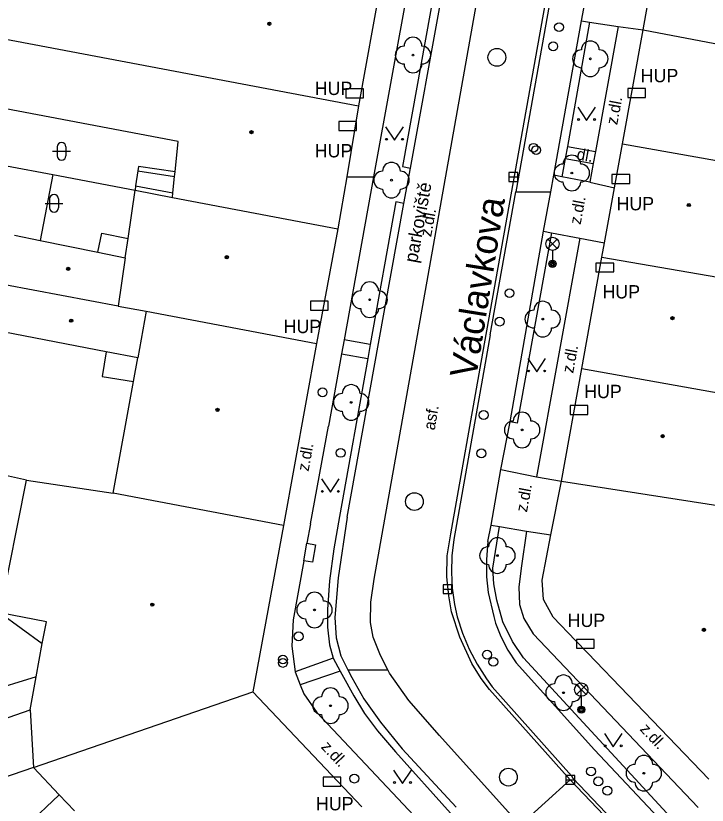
# Model space of a CAD drawing. Extents: x -596229 to -595156, y -1161237 to -1159376.
# Drawn here: x -596091.46 to -596052.55, y -1160487.44 to -1160443.01 of the extents above; entities that cross this region are included whole.
import ezdxf

# ---------------------------------------------------------------- set-up
doc = ezdxf.new("R2010")
doc.units = 0
for name, color, linetype in [('DOP - rozhrani ploch obecne', 7, 'Continuous'), ('Level 22', 7, 'Continuous'), ('Level 24', 7, 'Continuous'), ('Level 27', 7, 'Continuous'), ('Level 28', 7, 'Continuous'), ('Level 31', 7, 'Continuous'), ('Level 33', 7, 'Continuous'), ('Level 36', 7, 'Continuous'), ('Level 39', 7, 'Continuous'), ('Nazvy ulic', 7, 'Continuous'), ('slaboproud - povrch.  znaky a tel. budka skut. velikost', 7, 'Continuous'), ('Specificka linie pasportu komunikaci', 7, 'Continuous'), ('TM - budovy zdene_ betonove - VP', 7, 'Continuous'), ('TM - chodniky - VP', 7, 'Continuous'), ('TM - komunikace - VP', 7, 'Continuous'), ('TM - letecke snimky - pomocna linie', 7, 'Continuous'), ('TM - popis objektu', 7, 'Continuous'), ('TM - popis povrchu', 7, 'Continuous'), ('TM - poznamka', 7, 'Continuous'), ('TM - rozhrani mezi zpev. plochami mezi sebou - VP', 7, 'Continuous'), ('TM - rozhrani ploch obecne - VP', 7, 'Continuous')]:
    doc.layers.add(name, color=color, linetype=linetype)

msp = doc.modelspace()

# ---------------------------------------------------------------- linework, layer by layer
at = {"layer": 'DOP - rozhrani ploch obecne'}
for points in [[(-596091.98, -1160451.45), (-596089.37, -1160451.95)], [(-596089.37, -1160451.95), (-596084.75, -1160452.83)], [(-596090.86, -1160469.14), (-596093.92, -1160468.47)]]:
    msp.add_lwpolyline(points, dxfattribs=at)
at = {"layer": 'Level 22'}
for centre in [(-596069.11, -1160445.22), (-596059.13, -1160445.43), (-596060.17, -1160451.86), (-596070.32, -1160452.26), (-596071.55, -1160458.99), (-596061.81, -1160460.08), (-596072.59, -1160464.77), (-596062.97, -1160466.32), (-596064.36, -1160473.39), (-596074.65, -1160476.45), (-596060.64, -1160481.11), (-596073.75, -1160481.84), (-596056.12, -1160485.64)]:
    msp.add_circle(centre, 0.05, dxfattribs=at)
for centre, start, end in [((-596069.11, -1160444.72), 0, 180), ((-596059.13, -1160444.93), 0, 180), ((-596069.61, -1160445.22), 90, 270), ((-596068.61, -1160445.22), 270, 90), ((-596059.63, -1160445.43), 90, 270), ((-596058.63, -1160445.43), 270, 90), ((-596069.11, -1160445.72), 180, 0), ((-596059.13, -1160445.93), 180, 0), ((-596060.17, -1160451.36), 0, 180), ((-596070.32, -1160451.76), 0, 180), ((-596060.67, -1160451.86), 90, 270), ((-596059.67, -1160451.86), 270, 90), ((-596070.82, -1160452.26), 90, 270), ((-596069.82, -1160452.26), 270, 90), ((-596060.17, -1160452.36), 180, 0), ((-596070.32, -1160452.76), 180, 0), ((-596071.55, -1160458.49), 0, 180), ((-596072.05, -1160458.99), 90, 270), ((-596071.05, -1160458.99), 270, 90), ((-596061.81, -1160459.58), 0, 180), ((-596071.55, -1160459.49), 180, 0), ((-596062.31, -1160460.08), 90, 270), ((-596061.31, -1160460.08), 270, 90), ((-596061.81, -1160460.58), 180, 0), ((-596072.59, -1160464.27), 0, 180), ((-596073.09, -1160464.77), 90, 270), ((-596072.09, -1160464.77), 270, 90), ((-596072.59, -1160465.27), 180, 0), ((-596062.97, -1160465.82), 0, 180), ((-596063.47, -1160466.32), 90, 270), ((-596062.47, -1160466.32), 270, 90), ((-596062.97, -1160466.82), 180, 0), ((-596064.36, -1160472.89), 0, 180), ((-596064.86, -1160473.39), 90, 270), ((-596063.86, -1160473.39), 270, 90), ((-596064.36, -1160473.89), 180, 0), ((-596074.65, -1160475.95), 0, 180), ((-596075.15, -1160476.45), 90, 270), ((-596074.15, -1160476.45), 270, 90), ((-596074.65, -1160476.95), 180, 0), ((-596060.64, -1160480.61), 0, 180), ((-596073.75, -1160481.34), 0, 180), ((-596061.14, -1160481.11), 90, 270), ((-596060.14, -1160481.11), 270, 90), ((-596074.25, -1160481.84), 90, 270), ((-596073.25, -1160481.84), 270, 90), ((-596060.64, -1160481.61), 180, 0), ((-596073.75, -1160482.34), 180, 0), ((-596056.12, -1160485.14), 0, 180), ((-596056.62, -1160485.64), 90, 270), ((-596055.62, -1160485.64), 270, 90), ((-596056.12, -1160486.14), 180, 0)]:
    msp.add_arc(centre, 0.5, start, end, dxfattribs=at)
at = {"layer": 'Level 24'}
for points in [[(-596072.898, -1160447.629), (-596071.898, -1160447.629), (-596071.898, -1160447.129), (-596072.898, -1160447.129)], [(-596057.028, -1160447.609), (-596056.028, -1160447.609), (-596056.028, -1160447.109), (-596057.028, -1160447.109)], [(-596073.288, -1160449.459), (-596072.288, -1160449.459), (-596072.288, -1160448.959), (-596073.288, -1160448.959)], [(-596057.918, -1160452.449), (-596056.918, -1160452.449), (-596056.918, -1160451.949), (-596057.918, -1160451.949)], [(-596058.818, -1160457.429), (-596057.818, -1160457.429), (-596057.818, -1160456.929), (-596058.818, -1160456.929)], [(-596074.878, -1160459.579), (-596073.878, -1160459.579), (-596073.878, -1160459.079), (-596074.878, -1160459.079)], [(-596060.268, -1160465.449), (-596059.268, -1160465.449), (-596059.268, -1160464.949), (-596060.268, -1160464.949)], [(-596059.918, -1160478.609), (-596058.918, -1160478.609), (-596058.918, -1160478.109), (-596059.918, -1160478.109)], [(-596074.168, -1160486.359), (-596073.168, -1160486.359), (-596073.168, -1160485.859), (-596074.168, -1160485.859)]]:
    msp.add_lwpolyline(points, close=True, dxfattribs=at)
at = {"layer": 'Level 27'}
for p, q in [((-596063.71, -1160452.08), (-596063.21, -1160452.08)), ((-596067.42, -1160475.28), (-596066.92, -1160475.28)), ((-596060.51, -1160486.01), (-596060.01, -1160486.01))]:
    msp.add_line(p, q, dxfattribs=at)
for points in [[(-596063.71, -1160452.33), (-596063.21, -1160452.33), (-596063.21, -1160451.83), (-596063.71, -1160451.83)], [(-596067.42, -1160475.53), (-596066.92, -1160475.53), (-596066.92, -1160475.03), (-596067.42, -1160475.03)], [(-596060.51, -1160486.26), (-596060.01, -1160486.26), (-596060.01, -1160485.76), (-596060.51, -1160485.76)]]:
    msp.add_lwpolyline(points, close=True, dxfattribs=at)
for centre in [(-596064.39, -1160445.35), (-596069.03, -1160470.35), (-596063.74, -1160485.86)]:
    msp.add_circle(centre, 0.5, dxfattribs=at)
at = {"layer": 'Level 28'}
for centre in [(-596060.89, -1160443.65), (-596061.22, -1160444.73), (-596062.33, -1160450.44), (-596062.18, -1160450.57), (-596063.68, -1160458.62), (-596064.23, -1160460.22), (-596074.2, -1160464.2), (-596065.13, -1160465.48), (-596065.26, -1160467.64), (-596064.94, -1160478.97), (-596076.43, -1160479.24), (-596064.59, -1160479.37), (-596076.43, -1160479.43), (-596059.09, -1160485.54), (-596072.41, -1160485.94), (-596058.68, -1160486.1), (-596058.17, -1160486.62)]:
    msp.add_circle(centre, 0.25, dxfattribs=at)
at = {"layer": 'Level 31'}
for centre in [(-596073.18, -1160467.61), (-596075.54, -1160477.94)]:
    msp.add_circle(centre, 0.25, dxfattribs=at)
at = {"layer": 'Level 33'}
for p, q in [((-596061.525, -1160456.11), (-596060.995, -1160455.58)), ((-596061.525, -1160455.58), (-596060.995, -1160456.11)), ((-596061.26, -1160456.22), (-596061.26, -1160456.97)), ((-596059.905, -1160481.2), (-596059.375, -1160480.67)), ((-596059.905, -1160480.67), (-596059.375, -1160481.2)), ((-596059.64, -1160481.31), (-596059.64, -1160482.06))]:
    msp.add_line(p, q, dxfattribs=at)
for centre, radius in [((-596061.26, -1160455.845), 0.375), ((-596061.26, -1160456.97), 0.2), ((-596061.26, -1160456.97), 0.145), ((-596061.26, -1160456.97), 0.0876), ((-596059.64, -1160480.935), 0.375), ((-596059.64, -1160482.06), 0.2), ((-596059.64, -1160482.06), 0.145), ((-596059.64, -1160482.06), 0.0876)]:
    msp.add_circle(centre, radius, dxfattribs=at)
at = {"layer": 'Level 36'}
for p, q in [((-596089.386, -1160450.636), (-596088.386, -1160450.636)), ((-596089.136, -1160450.386), (-596089.136, -1160450.886)), ((-596088.636, -1160450.386), (-596088.636, -1160450.886)), ((-596089.556, -1160453.316), (-596089.556, -1160453.816)), ((-596089.056, -1160453.316), (-596089.056, -1160453.816)), ((-596089.806, -1160453.566), (-596088.806, -1160453.566))]:
    msp.add_line(p, q, dxfattribs=at)
for points in [[(-596059.84, -1160448.15), (-596059.34, -1160448.9), (-596058.84, -1160448.15)], [(-596070.65, -1160449.26), (-596070.15, -1160450.01), (-596069.65, -1160449.26)], [(-596062.65, -1160462.3), (-596062.15, -1160463.05), (-596061.65, -1160462.3)], [(-596074.26, -1160469.08), (-596073.76, -1160469.83), (-596073.26, -1160469.08)], [(-596058.34, -1160483.4), (-596057.84, -1160484.15), (-596057.34, -1160483.4)], [(-596070.2, -1160485.46), (-596069.7, -1160486.21), (-596069.2, -1160485.46)]]:
    msp.add_lwpolyline(points, dxfattribs=at)
for centre in [(-596059.79, -1160448.85), (-596058.891, -1160448.85), (-596070.6, -1160449.96), (-596069.701, -1160449.96), (-596062.6, -1160463), (-596061.701, -1160463), (-596074.21, -1160469.78), (-596073.311, -1160469.78), (-596058.29, -1160484.1), (-596057.391, -1160484.1), (-596070.15, -1160486.16), (-596069.251, -1160486.16)]:
    msp.add_circle(centre, 0.05, dxfattribs=at)
for centre, start, end in [((-596088.886, -1160450.386), 0, 180), ((-596088.886, -1160450.886), 180, 0), ((-596089.306, -1160453.316), 0, 180), ((-596089.306, -1160453.816), 180, 0)]:
    msp.add_arc(centre, 0.25, start, end, dxfattribs=at)
at = {"layer": 'Level 39'}
for centre, radius in [((-596077.19, -1160443.46), 0.09), ((-596077.19, -1160443.46), 0.0398), ((-596078.2, -1160449.56), 0.09), ((-596078.2, -1160449.56), 0.0398), ((-596053.59, -1160453.66), 0.09), ((-596053.59, -1160453.66), 0.0398), ((-596079.59, -1160456.6), 0.09), ((-596079.59, -1160456.6), 0.0398), ((-596088.51, -1160457.25), 0.09), ((-596088.51, -1160457.25), 0.0398), ((-596054.51, -1160460.03), 0.09), ((-596054.51, -1160460.03), 0.0398), ((-596088.34, -1160460.17), 0.09), ((-596088.34, -1160460.17), 0.0398), ((-596080.11, -1160465.19), 0.09), ((-596080.11, -1160465.19), 0.0398), ((-596055.06, -1160466.67), 0.09), ((-596055.06, -1160466.67), 0.0398), ((-596083.78, -1160476.15), 0.09), ((-596083.78, -1160476.15), 0.0398), ((-596052.74, -1160477.57), 0.09), ((-596052.74, -1160477.57), 0.0398)]:
    msp.add_circle(centre, radius, dxfattribs=at)
at = {"layer": 'slaboproud - povrch.  znaky a tel. budka skut. velikost'}
for points in [[(-596075.08, -1160472.7), (-596074.59, -1160472.78), (-596074.76, -1160473.77), (-596075.25, -1160473.68)], [(-596075.25, -1160473.68), (-596075.08, -1160472.7)]]:
    msp.add_lwpolyline(points, dxfattribs=at)
at = {"layer": 'Specificka linie pasportu komunikaci'}
for points in [[(-596058.82, -1160427.67), (-596061.55, -1160442.95), (-596063.32, -1160452.92)], [(-596072.84, -1160452.07), (-596071.33, -1160452.07)], [(-596064.76, -1160460.97), (-596063.32, -1160452.92)], [(-596063.32, -1160452.92), (-596061.36, -1160452.92)], [(-596064.76, -1160460.97), (-596065.04, -1160462.56), (-596066.81, -1160472.49), (-596066.92, -1160473.4), (-596066.95, -1160474.32), (-596066.9, -1160475.23), (-596066.78, -1160476.14), (-596066.62, -1160476.84), (-596066.32, -1160477.76), (-596065.94, -1160478.65), (-596065.5, -1160479.51), (-596064.98, -1160480.32), (-596064.65, -1160480.78), (-596060.19, -1160485.79), (-596060.11, -1160485.91), (-596057.52, -1160488.64)], [(-596071.52, -1160461.51), (-596071.66, -1160462.29)], [(-596072.78, -1160479.82), (-596070.53, -1160479.82)], [(-596063.08, -1160488.56), (-596060.26, -1160486.01)]]:
    msp.add_lwpolyline(points, dxfattribs=at)
at = {"layer": 'TM - budovy zdene_ betonove - VP'}
for points in [[(-596056.16, -1160443.8), (-596055.63, -1160440.84)], [(-596070.92, -1160441.12), (-596072.18, -1160448.08)], [(-596093.52, -1160444.04), (-596072.18, -1160448.08)], [(-596057.33, -1160450.22), (-596056.16, -1160443.8)], [(-596056.16, -1160443.8), (-596047.79, -1160445.4)], [(-596082.32, -1160450.08), (-596092.44, -1160448.18)], [(-596072.18, -1160448.08), (-596072.84, -1160452.07)], [(-596082.5, -1160451.8), (-596082.32, -1160450.08)], [(-596057.78, -1160452.69), (-596057.33, -1160450.22)], [(-596057.33, -1160450.22), (-596049.06, -1160451.68)], [(-596082.62, -1160452.98), (-596082.53, -1160452.05)], [(-596082.53, -1160452.05), (-596082.5, -1160451.8)], [(-596072.84, -1160452.07), (-596073.33, -1160455)], [(-596085.14, -1160455.55), (-596084.75, -1160452.83)], [(-596084.75, -1160452.83), (-596082.65, -1160453.23)], [(-596058.33, -1160455.79), (-596057.78, -1160452.69)], [(-596082.65, -1160453.23), (-596082.62, -1160452.98)], [(-596082.65, -1160453.23), (-596073.33, -1160455)], [(-596073.33, -1160455), (-596074.54, -1160461.45)], [(-596091.53, -1160455.36), (-596090.08, -1160455.66)], [(-596085.3, -1160456.64), (-596085.14, -1160455.55)], [(-596090.08, -1160455.66), (-596086.84, -1160456.32)], [(-596058.48, -1160456.6), (-596058.33, -1160455.79)], [(-596086.84, -1160456.32), (-596085.3, -1160456.64)], [(-596085.3, -1160456.64), (-596085.7, -1160459.35)], [(-596059.61, -1160462.86), (-596058.48, -1160456.6)], [(-596058.48, -1160456.6), (-596049.78, -1160458.1)], [(-596085.7, -1160459.35), (-596092.07, -1160458.15)], [(-596085.7, -1160459.35), (-596084.13, -1160459.64)], [(-596084.13, -1160459.64), (-596084.6, -1160462.27)], [(-596084.13, -1160459.64), (-596074.54, -1160461.45)], [(-596086.37, -1160461.93), (-596092.69, -1160460.7)], [(-596074.54, -1160461.45), (-596076.39, -1160471.69)], [(-596084.6, -1160462.27), (-596086.37, -1160461.93)], [(-596084.84, -1160463.6), (-596084.6, -1160462.27)], [(-596060.76, -1160469.2), (-596059.61, -1160462.86)], [(-596059.61, -1160462.86), (-596050.69, -1160464.46)], [(-596085.98, -1160469.87), (-596084.84, -1160463.6)], [(-596092.33, -1160476.62), (-596090.86, -1160469.14)], [(-596090.86, -1160469.14), (-596085.98, -1160469.87)], [(-596061.35, -1160472.22), (-596060.76, -1160469.2)], [(-596060.76, -1160469.2), (-596051.71, -1160470.61)], [(-596076.39, -1160471.69), (-596085.98, -1160469.87)], [(-596076.39, -1160471.69), (-596078.13, -1160481.06)], [(-596061.85, -1160474.77), (-596061.35, -1160472.22)], [(-596061.77, -1160475.87), (-596061.85, -1160474.77)], [(-596061.22, -1160476.85), (-596061.77, -1160475.87)], [(-596089.74, -1160477.11), (-596092.33, -1160476.62)], [(-596052.46, -1160485.98), (-596059.27, -1160478.89), (-596059.96, -1160478.17), (-596061.22, -1160476.85)], [(-596089.97, -1160478.34), (-596089.74, -1160477.11)], [(-596090.31, -1160480.21), (-596089.97, -1160478.34)], [(-596090.65, -1160482.08), (-596090.31, -1160480.21)], [(-596090.46, -1160485.31), (-596078.13, -1160481.06)], [(-596078.13, -1160481.06), (-596071.99, -1160487.53)], [(-596097.06, -1160484.3), (-596090.65, -1160482.08)], [(-596090.65, -1160482.08), (-596090.46, -1160485.31)], [(-596090.46, -1160485.31), (-596096.37, -1160487.35)], [(-596089.01, -1160486.85), (-596090.46, -1160485.31)], [(-596089.01, -1160486.85), (-596092.68, -1160490.31)], [(-596088.15, -1160487.76), (-596089.01, -1160486.85)]]:
    msp.add_lwpolyline(points, dxfattribs=at)
at = {"layer": 'TM - chodniky - VP'}
for points in [[(-596069.35, -1160441.13), (-596071.33, -1160452.07)], [(-596059.62, -1160443.29), (-596059.17, -1160443.36)], [(-596059.17, -1160443.36), (-596057.57, -1160443.62)], [(-596057.57, -1160443.62), (-596058.85, -1160450.64)], [(-596060.42, -1160450.36), (-596058.85, -1160450.64)], [(-596058.85, -1160450.64), (-596058.97, -1160451.33)], [(-596060.54, -1160451.04), (-596058.97, -1160451.33)], [(-596058.97, -1160451.33), (-596059.16, -1160452.38)], [(-596060.73, -1160452.07), (-596061.19, -1160451.98)], [(-596071.33, -1160452.07), (-596072.99, -1160461.25)], [(-596059.16, -1160452.38), (-596060.73, -1160452.07)], [(-596061.76, -1160455.13), (-596061.32, -1160455.22)], [(-596059.73, -1160455.53), (-596062.16, -1160468.96)], [(-596061.32, -1160455.22), (-596059.73, -1160455.53)], [(-596072.99, -1160461.25), (-596073.13, -1160462.03)], [(-596073.13, -1160462.03), (-596073.87, -1160466.11)], [(-596074.88, -1160471.61), (-596073.87, -1160466.11)], [(-596064.16, -1160468.55), (-596062.16, -1160468.96)], [(-596074.88, -1160471.61), (-596075.08, -1160472.7)], [(-596064.72, -1160471.68), (-596064.24, -1160471.76)], [(-596064.24, -1160471.76), (-596062.73, -1160472.02)], [(-596062.73, -1160472.02), (-596063.01, -1160473.96), (-596063.15, -1160475.15), (-596063.12, -1160476.14), (-596062.88, -1160476.94), (-596062.34, -1160477.79), (-596053.07, -1160487.57)], [(-596075.25, -1160473.68), (-596075.85, -1160477.01), (-596075.92, -1160478.49), (-596075.74, -1160479.94)], [(-596073.61, -1160479.16), (-596075.74, -1160479.94)], [(-596073.21, -1160479.89), (-596075.46, -1160480.67)], [(-596075.46, -1160480.67), (-596075.26, -1160481.18), (-596074.53, -1160482.23), (-596068.14, -1160489)]]:
    msp.add_lwpolyline(points, dxfattribs=at)
at = {"layer": 'TM - komunikace - VP'}
for points in [[(-596059.62, -1160443.29), (-596059.05, -1160440.19)], [(-596069.25, -1160451.58), (-596067.59, -1160442.39), (-596067.41, -1160441.48)], [(-596061.19, -1160451.98), (-596059.62, -1160443.29)], [(-596069.63, -1160453.57), (-596069.25, -1160451.58)], [(-596061.36, -1160452.92), (-596061.19, -1160451.98)], [(-596061.76, -1160455.13), (-596061.36, -1160452.92)], [(-596072.81, -1160471.23), (-596071.06, -1160461.45), (-596069.63, -1160453.57)], [(-596063.64, -1160465.86), (-596061.76, -1160455.13)], [(-596064.16, -1160468.55), (-596063.64, -1160465.86)], [(-596064.72, -1160471.68), (-596064.16, -1160468.55)], [(-596072.81, -1160471.23), (-596073.32, -1160474.65), (-596073.51, -1160476.88), (-596073.44, -1160478.02)], [(-596064.89, -1160472.6), (-596064.72, -1160471.68)], [(-596064.89, -1160472.6), (-596064.98, -1160473.62), (-596064.97, -1160474.58), (-596064.88, -1160475.46), (-596064.56, -1160476.82), (-596064.46, -1160477.2), (-596064.17, -1160477.95), (-596063.77, -1160478.72), (-596063.31, -1160479.42)], [(-596073.44, -1160478.02), (-596073.17, -1160479.03), (-596072.78, -1160479.82)], [(-596063.31, -1160479.42), (-596058.89, -1160484.32)], [(-596072.78, -1160479.82), (-596072.56, -1160480.26), (-596071.87, -1160481.46), (-596070.93, -1160482.76), (-596069.72, -1160484.26), (-596066.69, -1160487.55)], [(-596054.99, -1160488.46), (-596058.89, -1160484.32)]]:
    msp.add_lwpolyline(points, dxfattribs=at)
at = {"layer": 'TM - letecke snimky - pomocna linie'}
msp.add_lwpolyline([(-596089.37, -1160451.95), (-596090.08, -1160455.66)], dxfattribs=at)
at = {"layer": 'TM - rozhrani mezi zpev. plochami mezi sebou - VP'}
msp.add_lwpolyline([(-596075.74, -1160479.94), (-596075.46, -1160480.67)], dxfattribs=at)
at = {"layer": 'TM - rozhrani ploch obecne - VP'}
for points in [[(-596070.53, -1160479.82), (-596070.94, -1160479.01), (-596071.36, -1160477.99), (-596071.51, -1160477.16), (-596071.49, -1160476.01), (-596071.29, -1160474.71), (-596065.46, -1160441.89), (-596062.57, -1160425.81)], [(-596060.26, -1160486.01), (-596064.81, -1160480.93), (-596065.28, -1160480.3), (-596065.8, -1160479.47), (-596066.48, -1160477.99), (-596066.94, -1160476.55), (-596067.09, -1160475.66), (-596067.2, -1160474.58), (-596067.18, -1160473.41), (-596066.99, -1160472.17), (-596065.27, -1160462.53), (-596061.77, -1160442.92), (-596058.89, -1160427), (-596058.7, -1160427.03)], [(-596067.88, -1160441.4), (-596069.7, -1160451.5), (-596069.25, -1160451.58)], [(-596059.17, -1160443.36), (-596060.42, -1160450.36)], [(-596057.57, -1160443.62), (-596056.16, -1160443.8)], [(-596060.42, -1160450.36), (-596060.54, -1160451.04)], [(-596060.54, -1160451.04), (-596060.73, -1160452.07)], [(-596082.5, -1160451.8), (-596084.56, -1160451.49), (-596084.59, -1160451.74)], [(-596084.59, -1160451.74), (-596084.72, -1160452.58)], [(-596084.59, -1160451.74), (-596082.53, -1160452.05)], [(-596059.16, -1160452.38), (-596057.78, -1160452.69)], [(-596084.72, -1160452.58), (-596084.75, -1160452.83)], [(-596084.72, -1160452.58), (-596082.62, -1160452.98)], [(-596069.63, -1160453.57), (-596070.07, -1160453.49), (-596071.52, -1160461.51)], [(-596086.84, -1160456.32), (-596086.62, -1160455.24), (-596085.14, -1160455.55)], [(-596061.32, -1160455.22), (-596063.25, -1160465.93), (-596063.64, -1160465.86)], [(-596059.73, -1160455.53), (-596058.33, -1160455.79)], [(-596071.52, -1160461.51), (-596072.99, -1160461.25)], [(-596086.37, -1160461.93), (-596086.6, -1160463.32)], [(-596073.13, -1160462.03), (-596071.66, -1160462.29)], [(-596071.66, -1160462.29), (-596073.25, -1160471.2), (-596073.56, -1160473.02), (-596073.8, -1160474.82), (-596073.93, -1160476.43), (-596073.93, -1160477.41), (-596073.8, -1160478.42), (-596073.61, -1160479.16)], [(-596086.6, -1160463.32), (-596084.84, -1160463.6)], [(-596062.16, -1160468.96), (-596060.76, -1160469.2)], [(-596054.15, -1160488.62), (-596062.9, -1160479.14), (-596063.52, -1160478.23), (-596064.06, -1160477.12), (-596064.39, -1160475.9), (-596064.56, -1160474.98), (-596064.62, -1160474.1), (-596064.24, -1160471.76)], [(-596062.73, -1160472.02), (-596061.35, -1160472.22)], [(-596092.33, -1160476.62), (-596089.97, -1160478.34)], [(-596073.61, -1160479.16), (-596073.21, -1160479.89)], [(-596073.21, -1160479.89), (-596073.11, -1160480.07), (-596072.44, -1160481.29), (-596071.83, -1160482.27), (-596071.11, -1160483.25), (-596070.09, -1160484.44), (-596067, -1160487.89)], [(-596070.44, -1160480), (-596070.53, -1160479.82)], [(-596063.08, -1160488.56), (-596067.62, -1160483.52), (-596069.34, -1160481.55), (-596070.44, -1160480)], [(-596090.31, -1160480.21), (-596093.12, -1160481.08)], [(-596030.95, -1160516.77), (-596060.26, -1160486.01)]]:
    msp.add_lwpolyline(points, dxfattribs=at)

# ---------------------------------------------------------------- texts
at = {"layer": 'Nazvy ulic'}
msp.add_text('Václavkova', height=1.5, rotation=80.837, dxfattribs=at).set_placement((-596065.563, -1160463.467))
at = {"layer": 'TM - popis objektu'}
for p in [(-596056.3, -1160446.75), (-596074.64, -1160447.47), (-596074.64, -1160450.98), (-596057.66, -1160453.96), (-596058.45, -1160458.92), (-596076.39, -1160460.87), (-596059.48, -1160464.53), (-596060.41, -1160477.41), (-596074.57, -1160487.73)]:
    msp.add_text('HUP', height=0.75, dxfattribs=at).set_placement(p)
at = {"layer": 'TM - popis povrchu'}
for s, rotation, p in [('z.dl.', 79.3496, (-596057.62, -1160449.18)), ('dl.', 349.7934, (-596059.94, -1160451.09)), ('z.dl.', 79.3496, (-596059.68, -1160454.79)), ('z.dl.', 79.6264, (-596068.09, -1160455.48)), ('z.dl.', 79.3496, (-596060.1, -1160463.16)), ('asf.', 80.4028, (-596067.89, -1160466.36)), ('z.dl.', 79.6264, (-596074.99, -1160468.68)), ('z.dl.', 79.3496, (-596062.7, -1160470.98)), ('z.dl.', 313.2189, (-596056.38, -1160483.19)), ('z.dl.', 313.2189, (-596074.32, -1160484.19))]:
    msp.add_text(s, height=0.65, rotation=rotation, dxfattribs=at).set_placement(p)
at = {"layer": 'TM - poznamka'}
msp.add_text('parkoviště', height=0.75, rotation=79.6264, dxfattribs=at).set_placement((-596068.88, -1160456.95))

doc.saveas('drawing.dxf')
